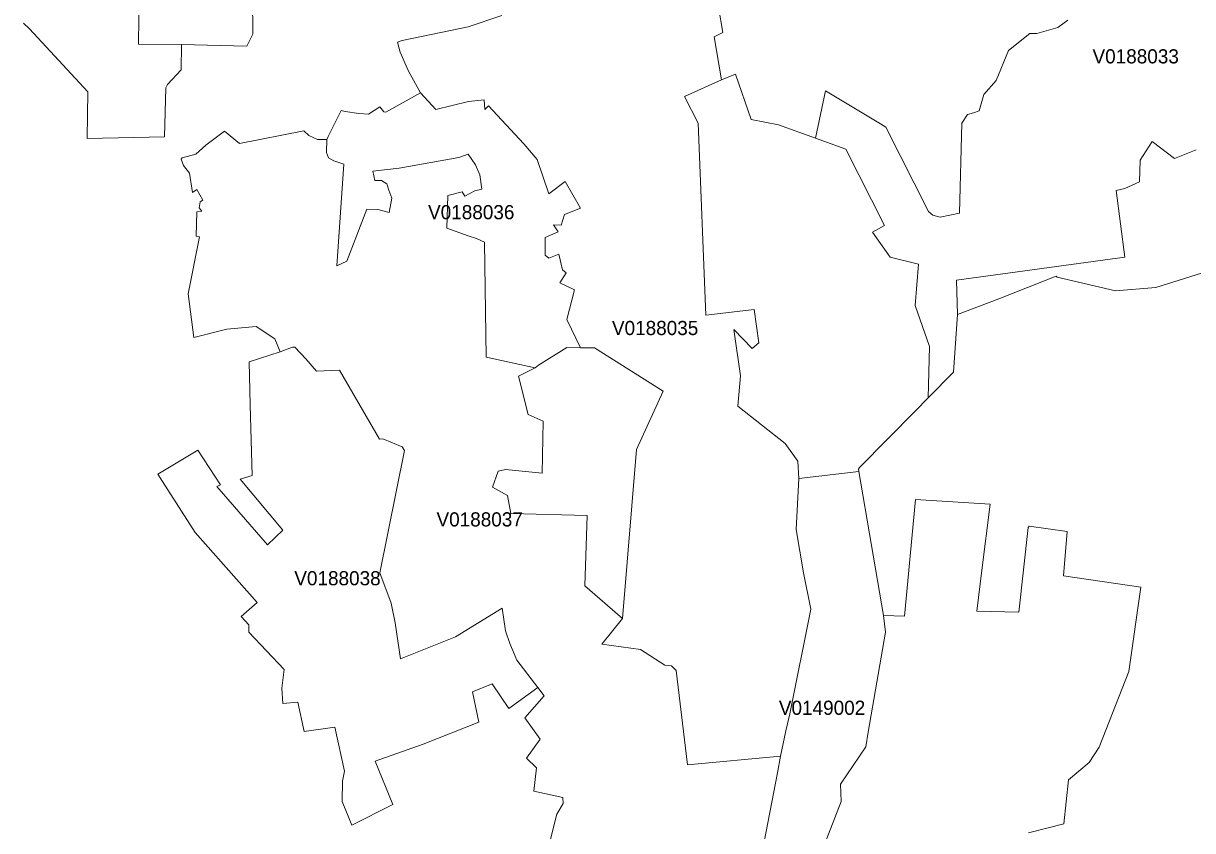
# Model space of a CAD drawing. Extents: x 369010 to 735936, y 6377141 to 6616555.
# Drawn here: x 526525 to 534781, y 6490484 to 6496186 of the extents above; entities that cross this region are included whole.
import ezdxf
from ezdxf.enums import TextEntityAlignment as Align

# ---------------------------------------------------------------- set-up
doc = ezdxf.new("R2010")
doc.units = 0
doc.header["$LTSCALE"] = 40
doc.layers.add('3', color=7, linetype='Continuous', lineweight=13)
doc.layers.add('4', color=7, linetype='Continuous')

msp = doc.modelspace()

# ---------------------------------------------------------------- linework, layer by layer
at = {"layer": '3'}
for points in [[(527292.11, 6497055.59), (527296.08, 6496983.43), (527345.56, 6496593.5), (527338.12, 6496039.06), (527641.48, 6496036.91), (528101.92, 6496024.5), (528145.28, 6496110.56), (528140.48, 6496624.61), (528133.36, 6497034.73), (528008.08, 6497034.24), (527720.26, 6497024.3), (527731.02, 6497377.66), (527337.12, 6497416.38), (527304.85, 6497054.43)], [(531454.03, 6495787.82), (531192.37, 6495668.83), (531289.19, 6495480.48), (531343.31, 6494125.5), (531685.57, 6494164.4), (531718.18, 6493928.55), (531670.84, 6493889.82), (531541.75, 6494023.39), (531589.09, 6493696.02), (531568.73, 6493481.69), (531904.87, 6493217.71), (531994.41, 6493093.42), (531999.37, 6492970.78), (532424.22, 6493020.93), (532422.4, 6493038.47), (532428.85, 6493048.57), (532825.24, 6493450.25), (532914.44, 6493541.11), (532923.38, 6493903.73), (532822.26, 6494192.37), (532844.93, 6494485.8), (532644.67, 6494535.29), (532519.88, 6494712.05), (532605.94, 6494759.38), (532332.2, 6495298.76), (532119.2, 6495374.23), (531856.21, 6495468.73), (531664.89, 6495507.63), (531553.01, 6495826.55)], [(529329.29, 6495696.14), (529083.02, 6495559.1), (529070.45, 6495560.26), (529042.31, 6495597.16), (528961.71, 6495545.03), (528893.85, 6495549.5), (528796.21, 6495564.56), (528769.23, 6495571.84), (528676.05, 6495387.14), (528667.28, 6495365.62), (528665.29, 6495272.94), (528678.2, 6495236.37), (528716.93, 6495214.85), (528787.93, 6495191.02), (528738.44, 6494473.89), (528809.45, 6494506.33), (528951.12, 6494874.9), (529028.74, 6494870.6), (529108.35, 6494851.24), (529127.71, 6494952.53), (529106.19, 6495008.47), (529091.13, 6495051.66), (529054.56, 6495075.33), (529007.22, 6495077.48), (528992.16, 6495142.03), (529177.86, 6495164.54), (529599.56, 6495239.84), (529666.26, 6495261.36), (529718.06, 6495186.05), (529748.18, 6495117.04), (529761.09, 6495015.91), (529711.61, 6495002.84), (529642.59, 6494966.26), (529623.23, 6494996.38), (529522.11, 6494969.24), (529515.65, 6494738.69), (529666.26, 6494684.91), (529724.35, 6494667.53), (529780.46, 6494641.71), (529793.04, 6493827.43), (530139.6, 6493752.13), (530161.12, 6493771.49), (530361.21, 6493896.44), (530458.2, 6493894.29), (530361.71, 6494093.89), (530415.5, 6494304.91), (530312.22, 6494352.41), (530358.23, 6494424.07), (530332.41, 6494445.59), (530306.6, 6494555.48), (530235.59, 6494527.51), (530209.78, 6494549.03), (530209.78, 6494673.98), (530300.14, 6494712.88), (530267.87, 6494762.36), (530321.66, 6494760.21), (530345.32, 6494835.68), (530459.69, 6494881.69), (530349.96, 6495069.04), (530235.76, 6494982.81), (530151.85, 6495224.12), (530059.33, 6495336.16), (529808.59, 6495602.96), (529782.78, 6495577.14), (529778.47, 6495646.15), (529668.58, 6495633.24), (529436.21, 6495577.63)], [(528338.92, 6493866.32), (528119.63, 6493794.66), (528126.08, 6493490.63), (528141.14, 6492993.12), (528054.42, 6492967.47), (528355.8, 6492605.51), (528247.89, 6492503.56), (527890.57, 6492915.01), (527916.39, 6492925.76), (527757.83, 6493172.03), (527473.66, 6493001.73), (527507.59, 6492950.59), (527737.81, 6492590.95), (528176.56, 6492095.93), (528062.36, 6491996.96), (528116.32, 6491938.7), (528116.32, 6491887.06), (528367.39, 6491623.08), (528350.17, 6491489.52), (528356.63, 6491381.78), (528462.05, 6491392.53), (528508.06, 6491185.16), (528723.38, 6491215.28), (528792.23, 6490905.13), (528777.34, 6490833.3), (528775.19, 6490688.98), (528844.2, 6490522.98), (529132.68, 6490669.61), (529007.72, 6490975.63), (529346.84, 6491095.95), (529740.74, 6491251.03), (529695.39, 6491464.2), (529835.41, 6491520.3), (529951.59, 6491348.01), (530156.81, 6491495.64), (530009.35, 6491689.12), (529959.86, 6491805.47), (529929.74, 6491896), (529906.08, 6492055.38), (529576.89, 6491852.97), (529187.29, 6491697.56), (529149.72, 6491951.11), (529121.75, 6492091.13), (529042.14, 6492304.46), (529215.43, 6493170.05), (529200.37, 6493196.03), (529062.67, 6493251.97), (529039, 6493249.82), (528756.48, 6493737.06), (528595.12, 6493728.46), (528519.81, 6493816.84), (528442.36, 6493898.6), (528424.98, 6493898.6)], [(530139.6, 6493752.13), (530021.43, 6493695.03), (530089.95, 6493422.94), (530195.54, 6493375.6), (530189.09, 6493009.34), (529928.58, 6493035.16), (529876.95, 6493024.4), (529837.23, 6492910.54), (529942.65, 6492852.28), (529966.32, 6492725.17), (530505.7, 6492710.77), (530489.81, 6492213.77), (530755.44, 6491982.39), (530853.26, 6493175.51), (531043.58, 6493588.94), (530557.17, 6493894.79), (530458.2, 6493894.29), (530361.21, 6493896.44), (530161.12, 6493771.49)], [(532424.22, 6493020.93), (531999.37, 6492970.78), (531980.83, 6492611.64), (532033.46, 6492305.29), (532084.77, 6492048.92), (531935.98, 6491309.78), (531908.51, 6491189.46), (531871.27, 6491010.72), (531871.27, 6491010.55), (531849.75, 6490892.38), (531742.18, 6490332.65), (531685.41, 6490011.74), (531656.94, 6490000.48), (531884.18, 6489622.8), (531869.45, 6489550.31), (532063.92, 6489530.95), (532254.25, 6490025.8), (532075.34, 6490114.02), (532298.44, 6490690.47), (532294.13, 6490812.44), (532472.88, 6491075.93), (532489.59, 6491180.19), (532613.56, 6491885.41), (532597.17, 6492003.41)]]:
    msp.add_lwpolyline(points, close=True, dxfattribs=at)
for points in [[(528140.48, 6496624.61), (528145.28, 6496110.56), (528101.92, 6496024.5), (527641.48, 6496036.91), (527638.51, 6495856.84), (527541.69, 6495753.57), (527530.93, 6495729.73), (527522.16, 6495383.99), (526975.99, 6495372.58), (526980.3, 6495702.09), (526567.86, 6496146.97), (526524.83, 6496187.85)], [(526524.83, 6496187.85), (526567.86, 6496146.97), (526980.3, 6495702.09), (526975.99, 6495372.58), (527522.16, 6495383.99), (527530.93, 6495729.73), (527541.69, 6495753.57), (527638.51, 6495856.84), (527641.48, 6496036.91), (527338.12, 6496039.06), (527345.56, 6496593.5)], [(539541.22, 6495570.02), (539494.55, 6495630.43), (539412.13, 6495660.39), (538927.04, 6496183.71), (538918.6, 6496204.4), (538872.42, 6496263.48), (538771.96, 6496403.83), (538508.31, 6496264.64), (538088.43, 6496058.92), (537740.37, 6495879.18), (537370.64, 6495688.69), (537575.03, 6495281.55), (536193.41, 6494845.94), (534521.32, 6494319.47), (534236.49, 6494297.46), (533824.38, 6494394.45), (533816.77, 6494399.41), (533412.94, 6494240.36), (533120, 6494129.81)], [(529904.09, 6496242.46), (529666.26, 6496162.69), (529199.21, 6496064.55), (529165.78, 6496052.8), (529186.3, 6495982.79), (529243.89, 6495849.06), (529329.29, 6495696.14), (529436.21, 6495577.63), (529668.58, 6495633.24), (529778.47, 6495646.15), (529782.78, 6495577.14), (529808.59, 6495602.96), (530059.33, 6495336.16), (530151.85, 6495224.12), (530235.76, 6494982.81), (530349.96, 6495069.04), (530459.69, 6494881.69), (530345.32, 6494835.68), (530321.66, 6494760.21), (530267.87, 6494762.36), (530300.14, 6494712.88), (530209.78, 6494673.98), (530209.78, 6494549.03), (530235.59, 6494527.51), (530306.6, 6494555.48), (530332.41, 6494445.59), (530358.23, 6494424.07), (530312.22, 6494352.41), (530415.5, 6494304.91), (530361.71, 6494093.89), (530458.2, 6493894.29), (530557.17, 6493894.79), (531043.58, 6493588.94), (530853.26, 6493175.51), (530755.44, 6491982.39), (530608.97, 6491801.33), (530882.38, 6491762.6), (531054.51, 6491652.71), (531101.84, 6491648.4), (531134.12, 6491616.13), (531213.23, 6490947.83), (531871.27, 6491010.72), (531908.51, 6491189.46), (531935.98, 6491309.78), (532084.77, 6492048.92), (532033.46, 6492305.29), (531980.83, 6492611.64), (531999.37, 6492970.78), (531994.41, 6493093.42), (531904.87, 6493217.71), (531568.73, 6493481.69), (531589.09, 6493696.02), (531541.75, 6494023.39), (531670.84, 6493889.82), (531718.18, 6493928.55), (531685.57, 6494164.4), (531343.31, 6494125.5), (531289.19, 6495480.48), (531192.37, 6495668.83), (531454.03, 6495787.82), (531402.4, 6496090.7), (531462.81, 6496120.82), (531432.68, 6496299.56)], [(531432.68, 6496299.56), (531462.81, 6496120.82), (531402.4, 6496090.7), (531454.03, 6495787.82), (531553.01, 6495826.55), (531664.89, 6495507.63), (531856.21, 6495468.73), (532119.2, 6495374.23), (532188.04, 6495710.37), (532577.48, 6495477.67), (532614.22, 6495454), (532916.43, 6494857.03), (532946.55, 6494831.21), (532998.19, 6494818.3), (533135.89, 6494846.27), (533152.27, 6495480.98), (533191, 6495541.39), (533234.03, 6495554.3), (533272.76, 6495569.36), (533307.18, 6495683.56), (533393.41, 6495782.69), (533481.62, 6495993.71), (533632.23, 6496114.36), (533681.72, 6496114.36), (533830.18, 6496157.56), (533899.03, 6496209.2)], [(530243.21, 6490405.47), (530290.54, 6490601.59), (530335.72, 6490676.9), (530333.57, 6490717.94), (530129.18, 6490763.12), (530148.54, 6490928.96), (530077.54, 6490995.82), (530174.36, 6491130.54), (530066.78, 6491281.32), (530202.33, 6491436.39), (530156.81, 6491495.64), (529951.59, 6491348.01), (529835.41, 6491520.3), (529695.39, 6491464.2), (529740.74, 6491251.03), (529346.84, 6491095.95), (529007.72, 6490975.63), (529132.68, 6490669.61), (528844.2, 6490522.98), (528775.19, 6490688.98), (528777.34, 6490833.3), (528792.23, 6490905.13), (528723.38, 6491215.28), (528508.06, 6491185.16), (528462.05, 6491392.53), (528356.63, 6491381.78), (528350.17, 6491489.52), (528367.39, 6491623.08), (528116.32, 6491887.06), (528116.32, 6491938.7), (528062.36, 6491996.96), (528176.56, 6492095.93), (527737.81, 6492590.95), (527507.59, 6492950.59), (527473.66, 6493001.73), (527757.83, 6493172.03), (527916.39, 6492925.76), (527890.57, 6492915.01), (528247.89, 6492503.56), (528355.8, 6492605.51), (528054.42, 6492967.47), (528141.14, 6492993.12), (528126.08, 6493490.63), (528119.63, 6493794.66), (528338.92, 6493866.32), (528300.19, 6493959.01), (528168.45, 6494044.57), (527961.9, 6494027.36), (527727.38, 6493966.95), (527688.65, 6494275.12), (527769.09, 6494678.95), (527745.42, 6494683.25), (527749.72, 6494855.54), (527784.15, 6494859.84), (527766.94, 6494883.68), (527773.39, 6494924.56), (527792.76, 6494937.47), (527749.72, 6495012.93), (527719.6, 6494991.42), (527698.09, 6495127.13), (527655.06, 6495183.07), (527637.84, 6495226.1), (527646.45, 6495237.03), (527743.27, 6495262.85), (527814.27, 6495325.24), (527945.68, 6495424.38), (528051.11, 6495338.15), (528505.25, 6495426.53), (528539.67, 6495394.26), (528602.07, 6495366.29), (528667.28, 6495365.62), (528676.05, 6495387.14), (528769.23, 6495571.84), (528796.21, 6495564.56), (528893.85, 6495549.5), (528961.71, 6495545.03), (529042.31, 6495597.16), (529070.45, 6495560.26), (529083.02, 6495559.1), (529329.29, 6495696.14), (529243.89, 6495849.06), (529186.3, 6495982.79), (529165.78, 6496052.8), (529199.21, 6496064.55), (529666.26, 6496162.69), (529904.09, 6496242.46)], [(533899.03, 6496209.2), (533830.18, 6496157.56), (533681.72, 6496114.36), (533632.23, 6496114.36), (533481.62, 6495993.71), (533393.41, 6495782.69), (533307.18, 6495683.56), (533272.76, 6495569.36), (533234.03, 6495554.3), (533191, 6495541.39), (533152.27, 6495480.98), (533135.89, 6494846.27), (532998.19, 6494818.3), (532946.55, 6494831.21), (532916.43, 6494857.03), (532614.22, 6495454), (532577.48, 6495477.67), (532188.04, 6495710.37), (532119.2, 6495374.23), (532332.2, 6495298.76), (532605.94, 6494759.38), (532519.88, 6494712.05), (532644.67, 6494535.29), (532844.93, 6494485.8), (532822.26, 6494192.37), (532923.38, 6493903.73), (532914.44, 6493541.11), (533092.86, 6493722.83), (533119.83, 6494129.64), (533120, 6494129.81), (533113.05, 6494373.26), (534302.36, 6494534.3), (534242.11, 6495005.98), (534302.36, 6495018.89), (534405.63, 6495066.39), (534409.94, 6495219.32), (534496, 6495352.88), (534653.23, 6495232.23), (534805.99, 6495292.64)], [(529054.56, 6495075.33), (529091.13, 6495051.66), (529106.19, 6495008.47), (529127.71, 6494952.53), (529108.35, 6494851.24), (529028.74, 6494870.6), (528951.12, 6494874.9), (528809.45, 6494506.33), (528738.44, 6494473.89), (528787.93, 6495191.02), (528716.93, 6495214.85), (528678.2, 6495236.37), (528665.29, 6495272.94), (528667.28, 6495365.62), (528602.07, 6495366.29), (528539.67, 6495394.26), (528505.25, 6495426.53), (528051.11, 6495338.15), (527945.68, 6495424.38), (527814.27, 6495325.24), (527743.27, 6495262.85), (527646.45, 6495237.03), (527637.84, 6495226.1), (527655.06, 6495183.07), (527698.09, 6495127.13), (527719.6, 6494991.42), (527749.72, 6495012.93), (527792.76, 6494937.47), (527773.39, 6494924.56), (527766.94, 6494883.68), (527784.15, 6494859.84), (527749.72, 6494855.54), (527745.42, 6494683.25), (527769.09, 6494678.95), (527688.65, 6494275.12), (527727.38, 6493966.95), (527961.9, 6494027.36), (528168.45, 6494044.57), (528300.19, 6493959.01), (528338.92, 6493866.32)], [(534805.99, 6495292.64), (534653.23, 6495232.23), (534496, 6495352.88), (534409.94, 6495219.32), (534405.63, 6495066.39), (534302.36, 6495018.89), (534242.11, 6495005.98), (534302.36, 6494534.3), (533113.05, 6494373.26), (533120, 6494129.81), (533412.94, 6494240.36), (533816.77, 6494399.41), (533824.38, 6494394.45), (534236.49, 6494297.46), (534521.32, 6494319.47), (536193.41, 6494845.94)], [(531742.18, 6490332.65), (531849.75, 6490892.38), (531871.27, 6491010.55), (531871.27, 6491010.72), (531213.23, 6490947.83), (531134.12, 6491616.13), (531101.84, 6491648.4), (531054.51, 6491652.71), (530882.38, 6491762.6), (530608.97, 6491801.33), (530755.44, 6491982.39), (530489.81, 6492213.77), (530505.7, 6492710.77), (529966.32, 6492725.17), (529942.65, 6492852.28), (529837.23, 6492910.54), (529876.95, 6493024.4), (529928.58, 6493035.16), (530189.09, 6493009.34), (530195.54, 6493375.6), (530089.95, 6493422.94), (530021.43, 6493695.03), (530139.6, 6493752.13), (529793.04, 6493827.43), (529780.46, 6494641.71), (529724.35, 6494667.53), (529666.26, 6494684.91), (529515.65, 6494738.69), (529522.11, 6494969.24), (529623.23, 6494996.38), (529642.59, 6494966.26), (529711.61, 6495002.84), (529761.09, 6495015.91), (529748.18, 6495117.04), (529718.06, 6495186.05), (529666.26, 6495261.36), (529599.56, 6495239.84), (529177.86, 6495164.54), (528992.16, 6495142.03), (529007.22, 6495077.48), (529054.56, 6495075.33)], [(533120, 6494129.81), (533119.83, 6494129.64), (533092.86, 6493722.83), (532914.44, 6493541.11), (532825.24, 6493450.25), (532428.85, 6493048.57), (532422.4, 6493038.47), (532424.22, 6493020.93), (532597.17, 6492003.41), (532746.79, 6491999.77), (532825.07, 6492823.98), (533352.2, 6492790.88), (533291.63, 6492324.32), (533257.53, 6492035.02), (533552.79, 6492026.25), (533619.32, 6492624.71), (533626.77, 6492635.64), (533896.05, 6492597.74), (533870.39, 6492285.1), (534414.57, 6492203.84), (534330.66, 6491608.85), (534121.79, 6491073.44), (534050.3, 6490965.2), (533903.99, 6490843.23), (533871.05, 6490533.07), (533622.63, 6490468.36)], [(528338.92, 6493866.32), (528424.98, 6493898.6), (528442.36, 6493898.6), (528519.81, 6493816.84), (528595.12, 6493728.46), (528756.48, 6493737.06), (529039, 6493249.82), (529062.67, 6493251.97), (529200.37, 6493196.03), (529215.43, 6493170.05), (529042.14, 6492304.46), (529121.75, 6492091.13), (529149.72, 6491951.11), (529187.29, 6491697.56), (529576.89, 6491852.97), (529906.08, 6492055.38), (529929.74, 6491896), (529959.86, 6491805.47), (530009.35, 6491689.12), (530156.81, 6491495.64), (530202.33, 6491436.39), (530066.78, 6491281.32), (530174.36, 6491130.54), (530077.54, 6490995.82), (530148.54, 6490928.96), (530129.18, 6490763.12), (530333.57, 6490717.94), (530335.72, 6490676.9), (530290.54, 6490601.59), (530243.21, 6490405.47)], [(533622.63, 6490468.36), (533871.05, 6490533.07), (533903.99, 6490843.23), (534050.3, 6490965.2), (534121.79, 6491073.44), (534330.66, 6491608.85), (534414.57, 6492203.84), (533870.39, 6492285.1), (533896.05, 6492597.74), (533626.77, 6492635.64), (533619.32, 6492624.71), (533552.79, 6492026.25), (533257.53, 6492035.02), (533291.63, 6492324.32), (533352.2, 6492790.88), (532825.07, 6492823.98), (532746.79, 6491999.77), (532597.17, 6492003.41), (532613.56, 6491885.41), (532489.59, 6491180.19), (532472.88, 6491075.93), (532294.13, 6490812.44), (532298.44, 6490690.47), (532075.34, 6490114.02)]]:
    msp.add_lwpolyline(points, dxfattribs=at)

# ---------------------------------------------------------------- texts
at = {"layer": '4'}
for s, p in [('V0188033', (534379.18, 6495903.4)), ('V0188036', (529687.23, 6494802.61)), ('V0188035', (530985.72, 6493984.5)), ('V0188037', (529746.9, 6492632.61)), ('V0188038', (528742.76, 6492217.1)), ('V0149002', (532164.47, 6491302.05))]:
    msp.add_text(s, height=100, dxfattribs=at).set_placement(p, align=Align.CENTER)

doc.saveas('drawing.dxf')
